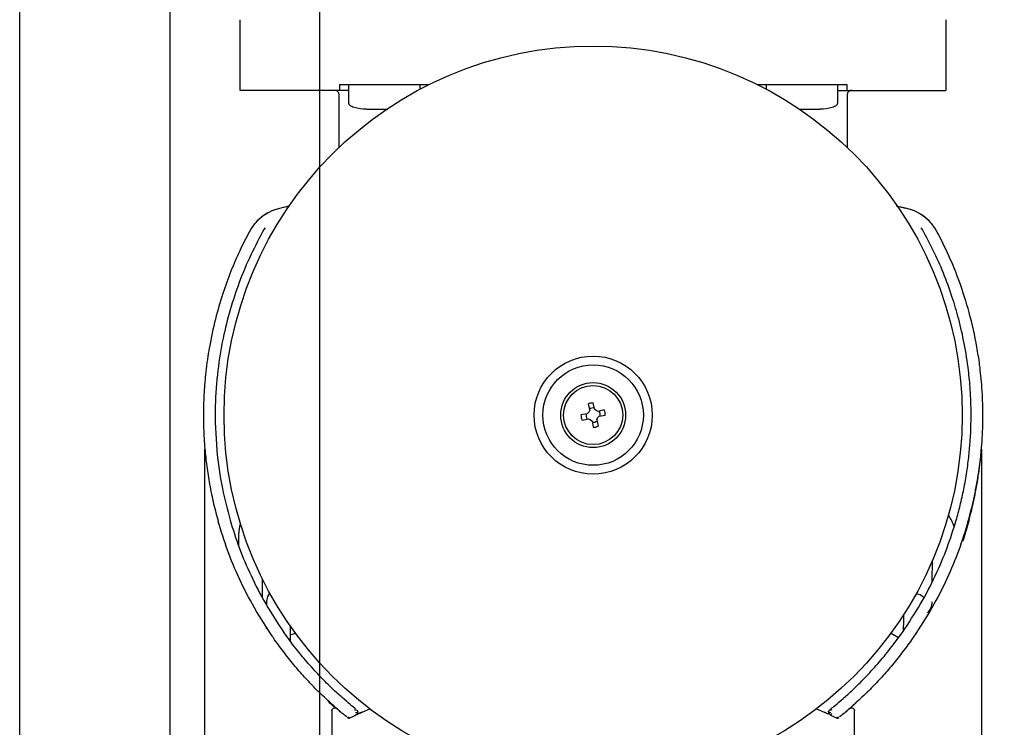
# Model space of a CAD drawing. Header units: inches. Extents: x 170 to 312, y 215 to 248.
# Tile 983 of 987: x 308.663 to 308.992, y 243.813 to 244.049. Entities that reach past the tile are written whole.
import ezdxf

# ---------------------------------------------------------------- set-up
doc = ezdxf.new("R2010")
doc.units = ezdxf.units.IN
doc.header["$LTSCALE"] = 0.25
doc.header["$MEASUREMENT"] = 0
doc.layers.add('ANNOTATIONS', color=1, linetype='Continuous')
doc.layers.add('MOTOR RH', color=7, linetype='Continuous')
doc.styles.add('ARIAL', font='arial.ttf', dxfattribs={"height": 0.09375})
doc.dimstyles.new('STANDARD$0', dxfattribs={"dimtxt": 0.09375, "dimasz": 0.09375, "dimexe": 0.03125, "dimexo": 0.046875, "dimgap": 0.09, "dimtad": 0, "dimtih": 1, "dimtoh": 1, "dimdec": 4, "dimzin": 0, "dimdsep": 46, "dimtxsty": 'ARIAL', "dimcen": 0.09, "dimadec": 0, "dimazin": 0, "dimtfac": 1, "dimtdec": 4, "dimtofl": 0, "dimtmove": 0, "dimatfit": 1, "dimfxl": 1, "dimtolj": 1, "dimtzin": 0, "dimarcsym": 0})

# ---------------------------------------------------------------- blocks, each defined once
blk = doc.blocks.new('*D80')
at = {"layer": 'ANNOTATIONS', "color": 0, "lineweight": -2, "transparency": 16777216}
for p, q in [((308.6061530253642, 244.1250466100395), (310.4521155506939, 244.1250466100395)), ((310.4208655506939, 244.0312966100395), (310.4208655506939, 242.3316655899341)), ((310.4208655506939, 240.1971744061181), (310.4208655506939, 241.8968054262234)), ((309.690340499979, 240.1034244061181), (310.4521155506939, 240.1034244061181))]:
    blk.add_line(p, q, dxfattribs=at)
at = {"layer": 'ANNOTATIONS', "color": 0, "transparency": 16777216}
for points in [[(310.4052405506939, 244.0312966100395), (310.4364905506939, 244.0312966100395), (310.4208655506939, 244.1250466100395)], [(310.4052405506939, 240.1971744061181), (310.4364905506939, 240.1971744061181), (310.4208655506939, 240.1034244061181)]]:
    blk.add_solid(points, dxfattribs=at)
at = {"layer": 'defpoints', "color": 0, "transparency": 16777216}
for p in [(308.5592780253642, 244.1250466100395), (309.643465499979, 240.1034244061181), (310.4208655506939, 240.1034244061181)]:
    blk.add_point(p, dxfattribs=at)
at = {"layer": 'ANNOTATIONS', "color": 0, "transparency": 16777216, "insert": (310.4208655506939, 242.1142355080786), "char_height": 0.09375, "attachment_point": 5, "style": 'ARIAL'}
blk.add_mtext('\\A1;OPENING\\PHEIGHT', dxfattribs=at)
blk = doc.blocks.new('*D81')
at = {"layer": 'ANNOTATIONS', "color": 0, "lineweight": -2, "transparency": 16777216}
for p, q in [((308.6061530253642, 244.961030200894), (311.1071041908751, 244.961030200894)), ((311.0758541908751, 244.867280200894), (311.0758541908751, 242.7496573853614)), ((311.0758541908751, 240.1971744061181), (311.0758541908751, 242.3147972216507)), ((310.6106846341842, 240.1034244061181), (311.1071041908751, 240.1034244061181))]:
    blk.add_line(p, q, dxfattribs=at)
at = {"layer": 'ANNOTATIONS', "color": 0, "transparency": 16777216}
for points in [[(311.0602291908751, 244.867280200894), (311.0914791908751, 244.867280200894), (311.0758541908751, 244.961030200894)], [(311.0602291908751, 240.1971744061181), (311.0914791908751, 240.1971744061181), (311.0758541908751, 240.1034244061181)]]:
    blk.add_solid(points, dxfattribs=at)
at = {"layer": 'defpoints', "color": 0, "transparency": 16777216}
for p in [(308.5592780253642, 244.961030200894), (310.5638096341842, 240.1034244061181), (311.0758541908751, 240.1034244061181)]:
    blk.add_point(p, dxfattribs=at)
at = {"layer": 'ANNOTATIONS', "color": 0, "transparency": 16777216, "insert": (311.0758541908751, 242.5322273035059), "char_height": 0.09375, "attachment_point": 5, "style": 'ARIAL'}
blk.add_mtext('\\A1;TOTAL\\PHEIGHT', dxfattribs=at)

msp = doc.modelspace()

# ---------------------------------------------------------------- linework, layer by layer
at = {"layer": 'MOTOR RH'}
for p, q in [((308.6632960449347, 240.1060974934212), (308.6632960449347, 244.9133880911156)), ((308.7133276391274, 244.6366176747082), (308.7133276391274, 240.1034244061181)), ((308.7633592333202, 240.1060974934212), (308.7633592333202, 244.2959772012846)), ((308.7368419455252, 244.0253078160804), (308.7368419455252, 244.0487981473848)), ((308.972078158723, 244.0487981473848), (308.972078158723, 244.0253078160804)), ((308.7730519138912, 244.0253078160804), (308.7368419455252, 244.0253078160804)), ((308.7699225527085, 244.0272761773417), (308.7699225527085, 244.0253078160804)), ((308.7699225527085, 244.0272761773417), (308.7998274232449, 244.0272761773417)), ((308.7730519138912, 244.0209773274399), (308.7730519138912, 244.0272761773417)), ((308.7966739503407, 244.0272761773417), (308.7966739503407, 244.0256565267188)), ((308.9090926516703, 244.0272761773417), (308.9389975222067, 244.0272761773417)), ((308.9122461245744, 244.0256565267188), (308.9122461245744, 244.0272761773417)), ((308.93586821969, 244.0272761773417), (308.93586821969, 244.0209773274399)), ((308.93586821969, 244.0253078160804), (308.972078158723, 244.0253078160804)), ((308.9389975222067, 244.0272761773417), (308.9389975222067, 244.0253078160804)), ((308.7698143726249, 244.0063253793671), (308.7698143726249, 244.0237332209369)), ((308.9391057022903, 244.0237332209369), (308.9391057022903, 244.0063253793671)), ((308.7530099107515, 243.9866436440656), (308.7503408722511, 243.9860734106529)), ((308.7533783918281, 243.9866445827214), (308.7503409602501, 243.9860734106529)), ((308.9585791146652, 243.9860734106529), (308.9555036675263, 243.9866516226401)), ((308.9559101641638, 243.9866436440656), (308.9585792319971, 243.9860734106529)), ((308.9585791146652, 243.9860734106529), (308.9585792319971, 243.9860734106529)), ((308.7451396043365, 243.9794807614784), (308.7447152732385, 243.9789119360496)), ((308.9642043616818, 243.9789128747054), (308.9637766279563, 243.9794859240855)), ((308.7397709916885, 243.9780807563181), (308.7397709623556, 243.9780807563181)), ((308.9691491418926, 243.9780807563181), (308.9691490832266, 243.9780807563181)), ((308.8527415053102, 243.9207129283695), (308.8533022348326, 243.9186952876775)), ((308.8549262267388, 243.9189867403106), (308.8545118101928, 243.9210949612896)), ((308.8525133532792, 243.9175064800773), (308.8504052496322, 243.9170920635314)), ((308.8529682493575, 243.9180025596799), (308.8525133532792, 243.9175064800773)), ((308.8533022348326, 243.9186952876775), (308.8529682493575, 243.9180025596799)), ((308.8554224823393, 243.9185319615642), (308.8549262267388, 243.9189867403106)), ((308.8561153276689, 243.9181978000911), (308.8554224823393, 243.9185319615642)), ((308.858132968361, 243.9187586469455), (308.8561153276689, 243.9181978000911)), ((308.8564453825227, 243.9166677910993), (308.858514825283, 243.9169883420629)), ((308.8507871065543, 243.9153217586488), (308.8528786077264, 243.9158131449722)), ((308.8528786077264, 243.9158131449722), (308.8534975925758, 243.91554844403)), ((308.8534975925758, 243.91554844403), (308.8540874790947, 243.915054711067)), ((308.8540874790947, 243.915054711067), (308.8544082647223, 243.9129854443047)), ((308.8556871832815, 243.9154588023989), (308.8559518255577, 243.9160778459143)), ((308.8556871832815, 243.9154588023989), (308.856178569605, 243.9133670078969)), ((308.8559518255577, 243.9160778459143), (308.8564453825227, 243.9166677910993)), ((308.7250308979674, 243.8097567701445), (308.7250308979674, 243.9057099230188)), ((308.9838891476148, 243.9057108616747), (308.9838891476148, 243.8097567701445)), ((308.7363375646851, 243.873279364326), (308.7363663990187, 243.8773442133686)), ((308.9774915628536, 243.8755668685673), (308.9774915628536, 243.8750975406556)), ((308.9675164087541, 243.8616128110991), (308.9675661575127, 243.868627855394)), ((308.7441358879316, 243.862585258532), (308.7440921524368, 243.8564229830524)), ((308.7455915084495, 243.8457819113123), (308.7455955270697, 243.8463483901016)), ((308.7534653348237, 243.8457260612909), (308.7534377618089, 243.8418400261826)), ((308.7534727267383, 243.8467670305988), (308.7534653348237, 243.8457260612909)), ((308.7673537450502, 243.8184538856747), (308.7673537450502, 243.8097567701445)), ((308.7774790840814, 243.8179728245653), (308.780019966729, 243.819083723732)), ((308.9289001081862, 243.819083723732), (308.9314409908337, 243.8179728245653)), ((308.9332415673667, 243.8187270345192), (308.9336204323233, 243.8190320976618)), ((308.9415663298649, 243.8097567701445), (308.9415663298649, 243.8184538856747)), ((308.7723344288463, 243.8163893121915), (308.7721305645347, 243.8167854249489)), ((308.7729490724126, 243.816413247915), (308.7727200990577, 243.8161147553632)), ((308.9361999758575, 243.8161147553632), (308.9359710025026, 243.816413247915)), ((308.9367895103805, 243.8167854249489), (308.9365856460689, 243.8163893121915))]:
    msp.add_line(p, q, dxfattribs=at)
at = {"layer": 'MOTOR RH', "flags": 128}
for points in [[(308.7363663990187, 243.8773442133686), (308.7366380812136, 243.8799156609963), (308.7368690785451, 243.8808585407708)], [(308.7456480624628, 243.8537525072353), (308.745652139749, 243.8543297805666), (308.7456558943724, 243.8548558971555), (308.7456571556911, 243.855033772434)], [(308.7456571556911, 243.855033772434), (308.7459675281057, 243.8565384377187), (308.7466990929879, 243.8576742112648)], [(308.9647420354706, 243.8562718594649), (308.9634793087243, 243.8571255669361), (308.9620881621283, 243.8574334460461)], [(308.9579513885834, 243.845273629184), (308.9579571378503, 243.8460804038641), (308.957969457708, 243.8478159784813), (308.9579807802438, 243.849415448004), (308.9579889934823, 243.850568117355)], [(308.7551990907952, 243.8443490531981), (308.7547612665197, 243.8441617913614), (308.7533850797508, 243.8436896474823)], [(308.9537554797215, 243.8443959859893), (308.9543548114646, 243.8439646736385), (308.9562758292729, 243.8428838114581)], [(308.9612714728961, 243.8430748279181), (308.9612426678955, 243.8430335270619), (308.961213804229, 243.8429917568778), (308.9611848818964, 243.8429499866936), (308.9611560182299, 243.8429086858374), (308.9611270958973, 243.8428669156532), (308.9610981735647, 243.8428251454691), (308.9610692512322, 243.8427838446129), (308.9610402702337, 243.8427420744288)]]:
    msp.add_lwpolyline(points, dxfattribs=at)
at = {"layer": 'MOTOR RH'}
for centre, radius in [((308.8544600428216, 243.9170401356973), 0.1230314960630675), ((308.8544600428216, 243.9170401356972), 0.01968503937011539), ((308.8544600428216, 243.9170401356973), 0.01673228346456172), ((308.8544600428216, 243.9170401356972), 0.01082677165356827), ((308.8544600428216, 243.9170401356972), 0.00984251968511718)]:
    msp.add_circle(centre, radius, dxfattribs=at)
for centre, radius, start, end in [((308.7536726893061, 243.9706818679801), 0.01574803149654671, 102.2143827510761, 151.9768946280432), ((308.9552473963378, 243.9706818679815), 0.01574803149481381, 28.0231053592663, 77.78561724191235), ((308.8544600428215, 243.9170401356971), 0.004055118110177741, 89.26863746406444, 115.0746159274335), ((308.8544600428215, 243.9170401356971), 0.00405511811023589, 179.2686374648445, 205.0746159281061), ((308.8544600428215, 243.9170401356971), 0.002376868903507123, 170.6080038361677, 213.7352495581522), ((308.8544600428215, 243.9170401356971), 0.002376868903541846, 80.60800383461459, 121.9617715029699), ((308.8544600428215, 243.9170401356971), 0.002376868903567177, 352.3814818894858, 31.96177150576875), ((308.8544600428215, 243.9170401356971), 0.004055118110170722, 359.2686374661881, 25.07461592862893), ((308.8544600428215, 243.9170401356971), 0.002376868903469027, 262.3814818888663, 303.7352495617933), ((308.8544600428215, 243.9170401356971), 0.004055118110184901, 269.2686374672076, 295.0746159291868), ((308.9623015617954, 243.8757412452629), 0.01318897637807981, 17.53331006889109, 36.75147119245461), ((308.9621535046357, 243.8548756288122), 0.00531496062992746, 314.3183635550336, 359.5934504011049), ((308.8544600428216, 243.9170401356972), 0.1299212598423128, 214.7019721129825, 214.8806684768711), ((308.7750630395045, 243.8179587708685), 0.0009842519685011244, 294.7062120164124, 51.29370947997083), ((308.9338570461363, 243.8179587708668), 0.0009842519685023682, 128.7062905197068, 215.397829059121), ((308.7730779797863, 243.8170315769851), 0.00098425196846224, 230.8629932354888, 295.3670406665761), ((308.8544600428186, 243.6453865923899), 0.1889763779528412, 114.7062120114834, 115.3670406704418), ((308.8544600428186, 243.6453865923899), 0.1889763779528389, 64.63295932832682, 65.2937879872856), ((308.9358421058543, 243.8170315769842), 0.000984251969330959, 244.6329593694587, 309.1370067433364)]:
    msp.add_arc(centre, radius, start, end, dxfattribs=at)
for points, knots in [([(308.7698043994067, 244.0237299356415), (308.7698023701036, 244.0238354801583), (308.7697974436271, 244.0240917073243), (308.7696464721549, 244.0244845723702), (308.769370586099, 244.0248636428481), (308.7689913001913, 244.0251413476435), (308.7685986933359, 244.0252867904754), (308.7683440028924, 244.0253017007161), (308.7682395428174, 244.0253078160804)], [0, 0, 0, 0, 0.1276811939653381, 0.3099676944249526, 0.5003995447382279, 0.690887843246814, 0.8732191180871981, 1, 1, 1, 1]), ([(308.9406805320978, 244.0253078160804), (308.9405760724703, 244.0253017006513), (308.9403213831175, 244.0252867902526), (308.9399287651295, 244.0251413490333), (308.939549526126, 244.0248636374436), (308.9392734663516, 244.0244845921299), (308.9391216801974, 244.0240880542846), (308.9391169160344, 244.0238280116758), (308.9391149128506, 244.0237186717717)], [0, 0, 0, 0, 0.1262036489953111, 0.3077047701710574, 0.4973257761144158, 0.6868905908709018, 0.8683471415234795, 1, 1, 1, 1]), ([(308.7788589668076, 244.0190084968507), (308.7774589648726, 244.0190758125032), (308.7757844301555, 244.0191563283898), (308.7740409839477, 244.0198544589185), (308.7735189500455, 244.0201758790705), (308.7732161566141, 244.0204888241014), (308.7730608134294, 244.0207643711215), (308.7730572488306, 244.0209559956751), (308.7730555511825, 244.0210472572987)], [0, 0, 0, 0, 0.6347962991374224, 0.759276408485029, 0.8593906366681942, 0.9131495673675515, 0.9586372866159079, 1, 1, 1, 1]), ([(308.7789655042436, 244.0190084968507), (308.7789597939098, 244.0190084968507), (308.7789451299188, 244.0190084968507), (308.7799564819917, 244.0190084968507), (308.7817119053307, 244.0190084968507), (308.7838836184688, 244.0190084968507), (308.7853312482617, 244.0190084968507), (308.7859959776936, 244.0190084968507)], [0, 0, 0, 0, 0.1421413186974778, 0.365015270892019, 0.5878939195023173, 0.8107671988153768, 1, 1, 1, 1]), ([(308.9230885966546, 244.0190084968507), (308.923410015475, 244.0190084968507), (308.9244938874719, 244.0190084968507), (308.9264238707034, 244.0190084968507), (308.9284002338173, 244.0190084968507), (308.9297908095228, 244.0190084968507), (308.929971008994, 244.0190084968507), (308.9300611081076, 244.0190084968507)], [0, 0, 0, 0, 0.09534168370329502, 0.3215063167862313, 0.5476698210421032, 0.7738364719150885, 0.9999999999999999, 0.9999999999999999, 0.9999999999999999, 0.9999999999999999]), ([(308.9358645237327, 244.0210472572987), (308.9358628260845, 244.0209559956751), (308.9358592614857, 244.0207643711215), (308.9357039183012, 244.0204888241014), (308.9354011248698, 244.0201758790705), (308.9348790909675, 244.0198544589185), (308.9331356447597, 244.0191563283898), (308.9314611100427, 244.0190758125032), (308.9300611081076, 244.0190084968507)], [0, 0, 0, 0, 0.04136271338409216, 0.08685043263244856, 0.1406093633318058, 0.2407235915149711, 0.3652037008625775, 1, 1, 1, 1]), ([(308.7503409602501, 243.9860734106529), (308.7493127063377, 243.9857864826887), (308.7472138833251, 243.9852008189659), (308.7443453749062, 243.983500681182), (308.7416918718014, 243.9811690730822), (308.7404333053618, 243.9791456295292), (308.7397709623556, 243.9780807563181)], [0, 0, 0, 0, 0.228235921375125, 0.4658643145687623, 0.7189015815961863, 0.9999999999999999, 0.9999999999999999, 0.9999999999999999, 0.9999999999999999]), ([(308.9691491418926, 243.9780807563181), (308.9684868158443, 243.9791456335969), (308.9672282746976, 243.9811690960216), (308.9645746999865, 243.9835006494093), (308.961706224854, 243.9852008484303), (308.9596073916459, 243.9857864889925), (308.9585791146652, 243.9860734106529)], [0, 0, 0, 0, 0.2810968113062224, 0.5341355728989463, 0.7717600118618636, 1, 1, 1, 1]), ([(308.7397709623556, 243.9780807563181), (308.7386991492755, 243.9759879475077), (308.7365063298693, 243.9717062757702), (308.7335849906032, 243.9648606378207), (308.7308367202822, 243.9572986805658), (308.7283775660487, 243.9488384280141), (308.7269650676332, 243.9422771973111), (308.7262387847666, 243.9380108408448), (308.7259728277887, 243.9363172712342), (308.7257199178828, 243.9345507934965), (308.7254827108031, 243.9327113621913), (308.7252644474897, 243.9307989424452), (308.7250680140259, 243.9288139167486), (308.724943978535, 243.927321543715), (308.7248496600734, 243.9260387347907), (308.7247608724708, 243.9247045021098), (308.7246637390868, 243.9228628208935), (308.724584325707, 243.9206961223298), (308.7245373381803, 243.9183625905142), (308.7245353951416, 243.9156482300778), (308.7246269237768, 243.9114201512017), (308.7249436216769, 243.9061557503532), (308.7256241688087, 243.8999246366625), (308.7265863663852, 243.8937905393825), (308.7278509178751, 243.8875901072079), (308.728973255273, 243.883433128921), (308.7295117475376, 243.8814386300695)], [0, 0, 0, 0, 0.0699967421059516, 0.1432061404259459, 0.2223788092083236, 0.311155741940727, 0.4080029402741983, 0.4245505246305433, 0.4418054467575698, 0.4597747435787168, 0.478453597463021, 0.4978459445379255, 0.5179445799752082, 0.5387585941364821, 0.5431187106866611, 0.5568486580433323, 0.5792071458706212, 0.5989033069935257, 0.6224378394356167, 0.6498062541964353, 0.681010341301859, 0.7503627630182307, 0.8092447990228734, 0.8704224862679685, 0.9378293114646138, 0.9999999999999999, 0.9999999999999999, 0.9999999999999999, 0.9999999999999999]), ([(308.7447152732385, 243.9789119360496), (308.743227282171, 243.9761324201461), (308.7401508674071, 243.9703857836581), (308.7364213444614, 243.9614127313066), (308.7333259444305, 243.9521166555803), (308.7308957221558, 243.9423236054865), (308.7291482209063, 243.9316113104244), (308.7282540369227, 243.9191261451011), (308.7287283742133, 243.9059521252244), (308.7305055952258, 243.8932139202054), (308.7325257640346, 243.8855128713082), (308.7334518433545, 243.8819825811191)], [0, 0, 0, 0, 0.09320068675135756, 0.1926919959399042, 0.2886831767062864, 0.3856038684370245, 0.4947443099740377, 0.6143149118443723, 0.7616922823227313, 0.8907557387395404, 1, 1, 1, 1]), ([(308.9754682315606, 243.8819825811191), (308.9759260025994, 243.8836357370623), (308.976876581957, 243.8870685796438), (308.9780661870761, 243.892469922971), (308.9790426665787, 243.8980106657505), (308.9797455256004, 243.9034464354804), (308.9801440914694, 243.9080168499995), (308.9803723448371, 243.9122450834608), (308.9804752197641, 243.9165820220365), (308.9804071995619, 243.9210839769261), (308.9801916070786, 243.9252834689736), (308.979918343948, 243.9286929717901), (308.9793656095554, 243.9338961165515), (308.9783120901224, 243.9406698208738), (308.9764594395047, 243.9488049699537), (308.9741499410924, 243.9566462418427), (308.9713405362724, 243.9642972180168), (308.9680103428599, 243.9718661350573), (308.9654495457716, 243.9766074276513), (308.9642043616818, 243.9789128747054)], [0, 0, 0, 0, 0.05132555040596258, 0.1065795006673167, 0.1657578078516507, 0.2201741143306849, 0.2712434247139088, 0.3036902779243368, 0.3475575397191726, 0.4017421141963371, 0.439122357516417, 0.4740470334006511, 0.5046015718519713, 0.5964255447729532, 0.6797394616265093, 0.7545515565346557, 0.8407558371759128, 0.9225677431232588, 0.9999999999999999, 0.9999999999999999, 0.9999999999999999, 0.9999999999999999]), ([(308.9794083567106, 243.8814386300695), (308.9797461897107, 243.8826639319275), (308.9804399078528, 243.8851800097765), (308.9813588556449, 243.8890852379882), (308.9822020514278, 243.89321157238), (308.982860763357, 243.8970993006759), (308.9833782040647, 243.9008063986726), (308.9837832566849, 243.9043959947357), (308.9841166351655, 243.9083992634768), (308.9843273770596, 243.9125663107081), (308.9844073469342, 243.9170367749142), (308.9843321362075, 243.9215247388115), (308.9840955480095, 243.9259966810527), (308.9837494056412, 243.9300279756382), (308.983333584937, 243.9336238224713), (308.9828836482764, 243.936785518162), (308.9819096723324, 243.9426599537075), (308.9800590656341, 243.9509218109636), (308.9768183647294, 243.961075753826), (308.9732348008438, 243.9700226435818), (308.9704855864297, 243.9754448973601), (308.9691491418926, 243.9780807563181)], [0, 0, 0, 0, 0.03824566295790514, 0.07853498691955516, 0.1208753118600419, 0.1652591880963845, 0.1975573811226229, 0.2339515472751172, 0.2744335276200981, 0.3190139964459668, 0.3601310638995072, 0.4096891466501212, 0.4547727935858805, 0.4955458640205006, 0.5320131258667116, 0.5641719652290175, 0.5920253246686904, 0.7118098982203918, 0.8189917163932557, 0.9120084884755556, 1, 1, 1, 1]), ([(308.9777427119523, 243.8750707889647), (308.9783702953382, 243.8770758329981), (308.9791513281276, 243.8795711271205), (308.979975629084, 243.8826764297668), (308.9803571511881, 243.8841789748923), (308.9806779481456, 243.885508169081), (308.9811560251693, 243.8875629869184), (308.9817691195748, 243.8904386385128), (308.9823920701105, 243.8938436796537), (308.9828374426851, 243.8966325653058), (308.9831419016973, 243.8987816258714), (308.9833797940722, 243.9006595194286), (308.9835633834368, 243.9022664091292), (308.9836930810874, 243.9035332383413), (308.9837766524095, 243.9044121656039), (308.9838348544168, 243.9050601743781), (308.9838707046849, 243.9054765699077), (308.9838869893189, 243.9056731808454), (308.9838884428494, 243.9056912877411), (308.9838891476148, 243.9057000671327)], [0, 0, 0, 0, 0.1871706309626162, 0.2329354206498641, 0.2890780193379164, 0.327002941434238, 0.3566297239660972, 0.4802940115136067, 0.594723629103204, 0.6744413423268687, 0.7422873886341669, 0.7982941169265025, 0.8545096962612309, 0.89977542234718, 0.9272011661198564, 0.9502181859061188, 0.9772783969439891, 0.9889831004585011, 1, 1, 1, 1]), ([(308.7476486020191, 243.8430748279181), (308.7455440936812, 243.846285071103), (308.7414305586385, 243.8525599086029), (308.7364683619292, 243.8623545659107), (308.7324160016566, 243.8720057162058), (308.7304730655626, 243.878316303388), (308.7295117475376, 243.8814386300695)], [0, 0, 0, 0, 0.2639953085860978, 0.5160131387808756, 0.7605349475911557, 1, 1, 1, 1]), ([(308.7334518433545, 243.8819825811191), (308.7344027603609, 243.8789428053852), (308.736324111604, 243.8728008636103), (308.7403284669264, 243.863397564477), (308.7452334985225, 243.8538480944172), (308.7493024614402, 243.8477309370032), (308.7513840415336, 243.8446015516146)], [0, 0, 0, 0, 0.2391751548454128, 0.4832592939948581, 0.7356483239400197, 1, 1, 1, 1]), ([(308.9575366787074, 243.8446024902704), (308.9596152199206, 243.8477271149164), (308.96367751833, 243.8538338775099), (308.9685821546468, 243.8633769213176), (308.9725904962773, 243.8727850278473), (308.9745155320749, 243.8789376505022), (308.9754682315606, 243.8819825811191)], [0, 0, 0, 0, 0.2639631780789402, 0.5158893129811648, 0.7604138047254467, 1, 1, 1, 1]), ([(308.9794083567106, 243.8814386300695), (308.9784470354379, 243.8783163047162), (308.9765040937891, 243.8720057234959), (308.9724517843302, 243.8623545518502), (308.9674895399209, 243.8525599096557), (308.9633759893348, 243.8462850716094), (308.9612714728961, 243.8430748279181)], [0, 0, 0, 0, 0.2394649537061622, 0.4839864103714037, 0.7360044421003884, 0.9999999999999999, 0.9999999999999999, 0.9999999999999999, 0.9999999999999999]), ([(308.7617311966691, 243.826040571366), (308.7605849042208, 243.8272327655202), (308.7583033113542, 243.8296057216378), (308.7547175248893, 243.8337331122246), (308.7511941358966, 243.8381132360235), (308.7489760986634, 243.8412109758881), (308.7478798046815, 243.8427420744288)], [0, 0, 0, 0, 0.2556313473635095, 0.5088113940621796, 0.7572235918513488, 0.9999999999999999, 0.9999999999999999, 0.9999999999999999, 0.9999999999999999]), ([(308.7752528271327, 243.8190701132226), (308.7752094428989, 243.8191050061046), (308.7750067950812, 243.8192679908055), (308.7735079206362, 243.820490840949), (308.7709303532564, 243.8227000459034), (308.7675581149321, 243.8257800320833), (308.7637214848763, 243.8295762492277), (308.7596056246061, 243.8340522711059), (308.755392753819, 243.8390852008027), (308.7527167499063, 243.8427675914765), (308.7513792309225, 243.8446081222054)], [0, 0, 0, 0, 0.03752392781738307, 0.1752743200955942, 0.3129806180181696, 0.4506186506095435, 0.5881514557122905, 0.725553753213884, 0.8628264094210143, 1, 1, 1, 1]), ([(308.9337423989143, 243.8191301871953), (308.934182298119, 243.8194877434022), (308.935081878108, 243.82021893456), (308.9376739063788, 243.8224206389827), (308.9410342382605, 243.8254676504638), (308.9450116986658, 243.8293774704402), (308.9492560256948, 243.8339820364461), (308.9535280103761, 243.8390848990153), (308.9562085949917, 243.8427744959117), (308.9575366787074, 243.8446024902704)], [0, 0, 0, 0, 0.1349883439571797, 0.2760469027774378, 0.422459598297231, 0.5708149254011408, 0.7173006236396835, 0.8599378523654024, 1, 1, 1, 1]), ([(308.9610402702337, 243.8427420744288), (308.9599438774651, 243.8412108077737), (308.95772561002, 243.8381126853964), (308.9542016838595, 243.8337321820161), (308.9506161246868, 243.829604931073), (308.9483347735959, 243.8272323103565), (308.9471888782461, 243.826040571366)], [0, 0, 0, 0, 0.2428009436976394, 0.4912449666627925, 0.7444584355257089, 0.9999999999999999, 0.9999999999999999, 0.9999999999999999, 0.9999999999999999]), ([(308.766516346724, 243.8214083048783), (308.7657926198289, 243.822076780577), (308.7643446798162, 243.8234141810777), (308.762602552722, 243.8251649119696), (308.7617311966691, 243.826040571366)], [0, 0, 0, 0, 0.49983209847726, 1, 1, 1, 1]), ([(308.9471888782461, 243.826040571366), (308.9463175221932, 243.8251649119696), (308.944575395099, 243.8234141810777), (308.9431274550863, 243.822076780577), (308.9424037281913, 243.8214083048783)], [0, 0, 0, 0, 0.50016790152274, 1, 1, 1, 1]), ([(308.7660920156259, 243.8216307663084), (308.7666383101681, 243.8211179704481), (308.7676067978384, 243.8202088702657), (308.7683299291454, 243.8195616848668), (308.7684302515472, 243.8194731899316), (308.7684817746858, 243.8194277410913)], [0, 0, 0, 0, 0.3862795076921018, 0.6848081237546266, 1, 1, 1, 1]), ([(308.7721483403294, 243.8165202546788), (308.7721192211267, 243.8165438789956), (308.7719858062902, 243.8166521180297), (308.771151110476, 243.8173400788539), (308.76988772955, 243.8184106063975), (308.7684221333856, 243.8196779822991), (308.7671718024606, 243.8208131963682), (308.766516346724, 243.8214083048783)], [0, 0, 0, 0, 0.07991487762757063, 0.3661443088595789, 0.5560956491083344, 0.7672938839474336, 1, 1, 1, 1]), ([(308.7673537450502, 243.8184538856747), (308.7673594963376, 243.8185339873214), (308.7673717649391, 243.8187048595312), (308.7674777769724, 243.8189583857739), (308.7676624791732, 243.8191923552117), (308.76792411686, 243.819365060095), (308.7682261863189, 243.8194480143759), (308.7685239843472, 243.8194340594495), (308.7687845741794, 243.8193466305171), (308.7689213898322, 243.819243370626), (308.7689855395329, 243.8191949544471)], [0, 0, 0, 0, 0.1067934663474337, 0.2278109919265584, 0.3606313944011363, 0.499936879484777, 0.6393587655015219, 0.7720331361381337, 0.893111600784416, 1, 1, 1, 1]), ([(308.7747536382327, 243.8188697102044), (308.7750153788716, 243.8188448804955), (308.7754742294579, 243.81880135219), (308.7754946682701, 243.8188252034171), (308.7755034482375, 243.8188354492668)], [0, 0, 0, 0, 0.5704267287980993, 1, 1, 1, 1]), ([(308.9334166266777, 243.8188321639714), (308.9334244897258, 243.8188214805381), (308.9334430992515, 243.8187961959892), (308.933891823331, 243.8188347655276), (308.9341509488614, 243.8188570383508)], [0, 0, 0, 0, 0.4225281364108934, 0.9999999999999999, 0.9999999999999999, 0.9999999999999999, 0.9999999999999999]), ([(308.9424037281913, 243.8214083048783), (308.9417485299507, 243.8208133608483), (308.9404984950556, 243.819678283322), (308.9390328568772, 243.8184109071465), (308.9377692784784, 243.8173405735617), (308.9369344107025, 243.8166530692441), (308.9368009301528, 243.8165440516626), (308.9367717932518, 243.8165202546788)], [0, 0, 0, 0, 0.2326203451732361, 0.4438100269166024, 0.6338112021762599, 0.9200662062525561, 1, 1, 1, 1]), ([(308.9399345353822, 243.8191949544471), (308.9399987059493, 243.8192433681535), (308.9401355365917, 243.8193466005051), (308.9403961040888, 243.8194340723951), (308.9406938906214, 243.8194480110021), (308.9409959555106, 243.8193650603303), (308.94125760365, 243.819192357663), (308.9414422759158, 243.8189583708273), (308.9415483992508, 243.818704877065), (308.9415606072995, 243.8185339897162), (308.9415663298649, 243.8184538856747)], [0, 0, 0, 0, 0.1069096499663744, 0.2279630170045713, 0.3606369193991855, 0.5000583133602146, 0.6393633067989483, 0.7721832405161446, 0.893210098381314, 1, 1, 1, 1]), ([(308.940748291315, 243.819912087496), (308.9409923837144, 243.8201266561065), (308.9413207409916, 243.8204152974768), (308.9419858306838, 243.821029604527), (308.9421565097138, 243.8211872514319)], [0, 0, 0, 0, 0.7433744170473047, 1, 1, 1, 1]), ([(308.7732673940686, 243.8161771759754), (308.7732636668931, 243.816175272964), (308.7731627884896, 243.816123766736), (308.7730445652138, 243.8161287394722), (308.772930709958, 243.8161335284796)], [0, 0, 0, 0, 0.03694720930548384, 1, 1, 1, 1]), ([(308.7759588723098, 243.8183647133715), (308.7759921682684, 243.8182013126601), (308.7760590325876, 243.8178731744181), (308.7755352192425, 243.8178298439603), (308.7752722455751, 243.8178080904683)], [0, 0, 0, 0, 0.4979630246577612, 1, 1, 1, 1]), ([(308.7758998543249, 243.8179498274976), (308.775881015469, 243.8178595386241), (308.7758440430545, 243.8176823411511), (308.7757034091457, 243.8174561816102), (308.7755291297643, 243.8172802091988), (308.7753905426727, 243.8172066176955), (308.7753247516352, 243.8171716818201)], [0, 0, 0, 0, 0.2725663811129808, 0.534928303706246, 0.7792178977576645, 1, 1, 1, 1]), ([(308.7774790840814, 243.8179728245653), (308.7772021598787, 243.8178487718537), (308.7766651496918, 243.817608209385), (308.7760974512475, 243.8173503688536), (308.775771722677, 243.8172009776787), (308.7756021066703, 243.8171232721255), (308.7754940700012, 243.8170735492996), (308.7754809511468, 243.8170676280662), (308.775474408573, 243.8170646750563)], [0, 0, 0, 0, 0.277100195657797, 0.5373514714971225, 0.6577923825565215, 0.7758214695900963, 0.8881987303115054, 0.9999999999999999, 0.9999999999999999, 0.9999999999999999, 0.9999999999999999]), ([(308.7774935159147, 243.817979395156), (308.7772764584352, 243.8178858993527), (308.776868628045, 243.8177102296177), (308.7764087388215, 243.8175693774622), (308.7761787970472, 243.8175369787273), (308.7761219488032, 243.8175777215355), (308.7761122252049, 243.8175846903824)], [0, 0, 0, 0, 0.3634944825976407, 0.6829716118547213, 0.945773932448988, 1, 1, 1, 1]), ([(308.9329059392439, 243.8173120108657), (308.9326967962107, 243.8174072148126), (308.9322649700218, 243.8176037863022), (308.9317213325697, 243.817847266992), (308.9314409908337, 243.8179728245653)], [0, 0, 0, 0, 0.4843222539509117, 0.9999999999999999, 0.9999999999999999, 0.9999999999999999, 0.9999999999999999]), ([(308.9336407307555, 243.8178024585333), (308.9333774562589, 243.8178249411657), (308.9328777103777, 243.8178676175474), (308.9329372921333, 243.8181779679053), (308.9329654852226, 243.818324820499)], [0, 0, 0, 0, 0.5268167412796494, 1, 1, 1, 1]), ([(308.9335935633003, 243.8171702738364), (308.9335277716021, 243.8172052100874), (308.9333891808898, 243.8172788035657), (308.9332149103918, 243.8174547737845), (308.9330742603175, 243.817680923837), (308.9330373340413, 243.8178581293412), (308.9330185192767, 243.8179484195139)], [0, 0, 0, 0, 0.2207812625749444, 0.4650774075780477, 0.7274449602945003, 1, 1, 1, 1]), ([(308.9336660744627, 243.817246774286), (308.9336839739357, 243.8172612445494), (308.9337109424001, 243.8172830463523), (308.933932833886, 243.8174683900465), (308.9340074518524, 243.8175307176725)], [0, 0, 0, 0, 0.6637186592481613, 1, 1, 1, 1]), ([(308.9359893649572, 243.8161335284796), (308.9358760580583, 243.8161300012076), (308.9357556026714, 243.8161262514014), (308.9356514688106, 243.8161774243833), (308.935645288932, 243.8161804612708)], [0, 0, 0, 0, 0.9406544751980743, 1, 1, 1, 1])]:
    msp.add_open_spline(points, degree=3, knots=knots, dxfattribs=at)

# ---------------------------------------------------------------- dimensions: what is measured, and where the dimension line sits
at = {"layer": 'ANNOTATIONS'}
for base, p1, p2, text, picture, middle in [((311.0758541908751, 240.1034244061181), (308.5592780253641, 244.9610302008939), (310.5638096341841, 240.1034244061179), 'TOTAL\\PHEIGHT', '*D81', (311.0758541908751, 242.5322273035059)), ((310.4208655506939, 240.1034244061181), (308.5592780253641, 244.1250466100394), (309.6434654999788, 240.103424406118), 'OPENING\\PHEIGHT', '*D80', (310.4208655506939, 242.1142355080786))]:
    dim = msp.add_linear_dim(base=base, p1=p1, p2=p2, angle=90, text=text, dimstyle='STANDARD$0', dxfattribs=at)
    dim.commit()
    dim.dimension.update_dxf_attribs({"geometry": picture, "text_midpoint": middle})

doc.saveas('drawing.dxf')
